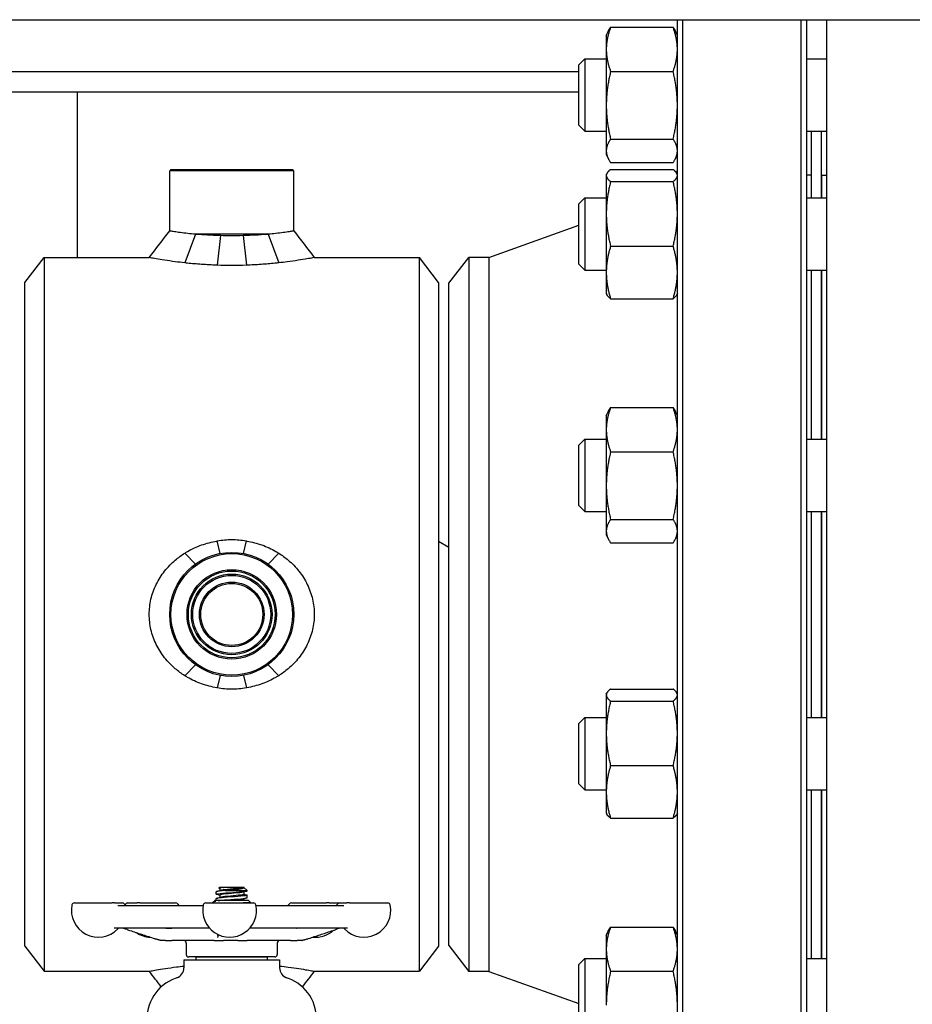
# Model space of a CAD drawing. Header units: inches. Extents: x 5 to 1128, y -85 to 748.
# Tile 583 of 656: x 916 to 927, y 343 to 355. Entities that reach past the tile are written whole.
import ezdxf

# ---------------------------------------------------------------- set-up
doc = ezdxf.new("R2010")
doc.units = ezdxf.units.IN
doc.header["$LTSCALE"] = 32
doc.header["$MEASUREMENT"] = 0
doc.layers.add('Visible (ANSI)', color=7, linetype='Continuous', lineweight=30)

msp = doc.modelspace()

# ---------------------------------------------------------------- linework, layer by layer
at = {"layer": 'Visible (ANSI)'}
for p, q in [((910.55578, 355.10867), (945.05578, 355.10867)), ((924.31078, 340.60867), (924.31078, 355.10867)), ((924.37328, 355.10867), (924.37328, 340.60867)), ((925.80828, 340.60867), (925.80828, 355.10867)), ((925.87078, 355.10867), (925.87078, 340.60867)), ((926.11578, 340.60867), (926.11578, 355.10867)), ((923.50365, 355.01712), (924.25892, 355.01712)), ((923.45178, 354.91869), (923.47313, 354.96447)), ((923.45178, 354.91869), (923.45178, 354.74988)), ((924.31078, 354.91869), (924.28943, 354.96447)), ((923.45178, 354.74988), (923.45178, 354.07392)), ((923.12078, 354.56427), (923.1937, 354.63719)), ((923.1937, 354.63719), (923.1937, 353.76219)), ((923.1937, 354.63719), (923.45178, 354.63719)), ((925.87078, 354.63719), (926.11578, 354.63719)), ((923.12078, 353.8351), (923.12078, 354.56427)), ((915.05578, 354.48367), (923.12078, 354.48367)), ((923.50365, 354.48264), (924.25892, 354.48264)), ((923.12078, 354.23367), (915.05578, 354.23367)), ((917.05578, 354.23367), (917.05578, 352.23367)), ((923.45178, 354.07392), (923.45178, 353.52373)), ((923.12078, 353.8351), (923.1937, 353.76219)), ((923.1937, 353.76219), (923.45178, 353.76219)), ((923.50365, 353.66521), (924.25892, 353.66521)), ((925.87078, 353.76219), (926.11578, 353.76219)), ((925.93078, 352.95486), (925.93078, 353.76219)), ((926.05078, 352.95486), (926.05078, 353.76219)), ((923.45178, 353.52373), (923.45178, 353.48069)), ((923.45178, 353.48069), (923.47313, 353.4349)), ((924.31078, 353.48069), (924.28943, 353.4349)), ((923.50365, 353.38226), (924.25892, 353.38226)), ((918.19141, 353.29617), (918.17578, 353.28054)), ((919.67578, 353.28054), (918.17578, 353.28054)), ((918.17578, 352.55491), (918.17578, 353.28054)), ((918.19141, 353.29617), (919.66016, 353.29617)), ((919.66016, 353.29617), (919.67578, 353.28054)), ((919.67578, 352.55491), (919.67578, 353.28054)), ((923.45178, 353.23636), (923.45703, 353.24762)), ((923.45178, 353.23636), (923.45178, 353.22528)), ((923.45178, 353.22528), (923.45178, 352.76241)), ((923.50365, 353.29789), (924.25892, 353.29789)), ((924.31078, 353.23636), (924.30553, 353.24762)), ((925.93078, 353.23117), (925.87078, 353.23117)), ((926.05578, 352.95486), (926.05578, 353.23117)), ((926.05578, 353.23117), (926.11578, 353.23117)), ((923.50365, 353.15267), (924.25892, 353.15267)), ((926.05078, 353.11117), (926.05578, 353.11117)), ((923.12078, 352.88195), (923.1937, 352.95486)), ((923.1937, 352.95486), (923.1937, 352.07986)), ((923.1937, 352.95486), (923.45178, 352.95486)), ((925.87078, 352.95486), (926.11578, 352.95486)), ((923.12078, 352.15278), (923.12078, 352.88195)), ((923.45178, 352.76241), (923.45178, 352.05449)), ((922.03078, 352.23617), (923.12078, 352.62341)), ((918.48595, 352.51492), (918.35854, 352.16957)), ((919.36561, 352.51492), (918.48595, 352.51492)), ((918.78945, 352.49851), (918.7481, 352.14141)), ((919.06212, 352.49851), (919.10347, 352.14141)), ((919.36561, 352.51492), (919.49303, 352.16957)), ((923.50365, 352.37214), (924.25892, 352.37214)), ((916.42578, 351.93167), (916.65752, 352.23367)), ((916.65752, 352.23367), (916.65752, 343.60867)), ((916.65752, 352.23367), (917.92865, 352.23367)), ((919.92291, 352.23367), (921.19405, 352.23367)), ((921.19405, 343.60867), (921.19405, 352.23367)), ((921.42578, 351.93167), (921.19405, 352.23367)), ((921.55078, 351.92367), (921.79057, 352.23617)), ((921.79057, 352.23617), (921.79057, 343.60617)), ((922.03078, 352.23617), (921.79057, 352.23617)), ((922.03078, 352.23617), (922.03078, 343.60617)), ((923.12078, 352.15278), (923.1937, 352.07986)), ((923.1937, 352.07986), (923.45178, 352.07986)), ((923.45178, 352.05449), (923.45178, 351.79836)), ((925.87078, 352.07986), (926.11578, 352.07986)), ((925.93078, 350.04099), (925.93078, 352.07986)), ((926.05078, 350.04099), (926.05078, 352.07986)), ((926.05578, 350.04099), (926.05578, 352.07986)), ((916.42578, 343.91067), (916.42578, 351.93167)), ((921.42578, 351.93167), (921.42578, 343.91067)), ((921.55078, 343.91867), (921.55078, 351.92367)), ((923.45178, 351.79836), (923.45703, 351.78711)), ((924.31078, 351.79836), (924.30553, 351.78711)), ((923.50365, 351.73684), (924.25892, 351.73684)), ((923.45178, 350.32249), (923.47313, 350.36828)), ((923.50365, 350.42092), (924.25892, 350.42092)), ((924.31078, 350.32249), (924.28943, 350.36828)), ((923.45178, 350.32249), (923.45178, 350.15368)), ((923.45178, 350.15368), (923.45178, 349.47773)), ((923.12078, 349.96808), (923.1937, 350.04099)), ((923.12078, 349.23891), (923.12078, 349.96808)), ((923.1937, 350.04099), (923.1937, 349.16599)), ((923.1937, 350.04099), (923.45178, 350.04099)), ((925.87078, 350.04099), (926.11578, 350.04099)), ((923.50365, 349.88644), (924.25892, 349.88644)), ((923.45178, 349.47773), (923.45178, 348.92754)), ((923.12078, 349.23891), (923.1937, 349.16599)), ((923.1937, 349.16599), (923.45178, 349.16599)), ((925.87078, 349.16599), (926.11578, 349.16599)), ((925.93078, 346.67635), (925.93078, 349.16599)), ((926.05078, 346.67635), (926.05078, 349.16599)), ((926.05578, 346.67635), (926.05578, 349.16599)), ((923.50365, 349.06901), (924.25892, 349.06901)), ((923.45178, 348.92754), (923.45178, 348.88449)), ((918.78557, 348.65795), (918.7481, 348.80842)), ((919.066, 348.65795), (919.10347, 348.80842)), ((921.42578, 348.80838), (921.55078, 348.73186)), ((923.45178, 348.88449), (923.47313, 348.83871)), ((923.50365, 348.78606), (924.25892, 348.78606)), ((924.31078, 348.88449), (924.28943, 348.83871)), ((918.48595, 348.52867), (918.35882, 348.66214)), ((919.36561, 348.52867), (919.49274, 348.66214)), ((918.48595, 347.31367), (918.35854, 347.18038)), ((919.36561, 347.31367), (919.49303, 347.18038)), ((918.78548, 347.18441), (918.7481, 347.03392)), ((919.06608, 347.18441), (919.10347, 347.03392)), ((923.50365, 347.01937), (924.25892, 347.01937)), ((923.45178, 346.95785), (923.45703, 346.9691)), ((923.45178, 346.95785), (923.45178, 346.94676)), ((923.45178, 346.94676), (923.45178, 346.48389)), ((923.50365, 346.87415), (924.25892, 346.87415)), ((924.31078, 346.95785), (924.30553, 346.9691)), ((923.12078, 346.60343), (923.1937, 346.67635)), ((923.1937, 346.67635), (923.1937, 345.80135)), ((923.1937, 346.67635), (923.45178, 346.67635)), ((925.87078, 346.67635), (926.11578, 346.67635)), ((923.12078, 345.87426), (923.12078, 346.60343)), ((923.45178, 346.48389), (923.45178, 345.77597)), ((923.50365, 346.09363), (924.25892, 346.09363)), ((923.12078, 345.87426), (923.1937, 345.80135)), ((923.1937, 345.80135), (923.45178, 345.80135)), ((923.45178, 345.77597), (923.45178, 345.51985)), ((925.87078, 345.80135), (926.11578, 345.80135)), ((925.93078, 343.76248), (925.93078, 345.80135)), ((926.05078, 343.76248), (926.05078, 345.80135)), ((926.05578, 343.76248), (926.05578, 345.80135)), ((923.45178, 345.51985), (923.45703, 345.50859)), ((923.50365, 345.45832), (924.25892, 345.45832)), ((924.31078, 345.51985), (924.30553, 345.50859)), ((918.77883, 344.62229), (918.76996, 344.6141)), ((918.82241, 344.62229), (918.77883, 344.62229)), ((918.82241, 344.62229), (918.82549, 344.62229)), ((919.07162, 344.62229), (918.82549, 344.62229)), ((919.07162, 344.62229), (919.0727, 344.62229)), ((919.07162, 344.62229), (919.07162, 344.62229)), ((919.07318, 344.62189), (919.11328, 344.58483)), ((918.73828, 344.53896), (918.73828, 344.56985)), ((918.77995, 344.61152), (918.77995, 344.58285)), ((918.77995, 344.52819), (918.77995, 344.49952)), ((918.84569, 344.58483), (919.11328, 344.58483)), ((919.07162, 344.56763), (919.07162, 344.53896)), ((919.11328, 344.58063), (919.11328, 344.58483)), ((919.11328, 344.49729), (919.11328, 344.52818)), ((917.02528, 344.43492), (917.47921, 344.43492)), ((917.51081, 344.43492), (917.47921, 344.43492)), ((917.51081, 344.43492), (917.60366, 344.43492)), ((917.54765, 344.40367), (918.58036, 344.40367)), ((917.66705, 344.43492), (917.78266, 344.43492)), ((917.81346, 344.43492), (917.78266, 344.43492)), ((917.81346, 344.43492), (918.24544, 344.43492)), ((918.61219, 344.43492), (919.18782, 344.43492)), ((918.70742, 344.4479), (918.69443, 344.43492)), ((918.70953, 344.44935), (918.71484, 344.45212)), ((918.72193, 344.46242), (918.71681, 344.4573)), ((919.12963, 344.46242), (918.72193, 344.46242)), ((918.73828, 344.46242), (918.73828, 344.48652)), ((919.07162, 344.48429), (919.07162, 344.46242)), ((919.12963, 344.46242), (919.15173, 344.44032)), ((919.21965, 344.40367), (920.28038, 344.40367)), ((919.64784, 344.43492), (920.072, 344.43492)), ((920.10349, 344.43492), (920.072, 344.43492)), ((920.10349, 344.43492), (920.22623, 344.43492)), ((920.23197, 344.43492), (920.31841, 344.43492)), ((920.34932, 344.43492), (920.31841, 344.43492)), ((920.34932, 344.43492), (920.81035, 344.43492)), ((923.50365, 344.14241), (924.25892, 344.14241)), ((918.65518, 344.13117), (917.50659, 344.13117)), ((920.32389, 344.13117), (919.14482, 344.13117)), ((923.45178, 344.04398), (923.47313, 344.08976)), ((923.45178, 344.04398), (923.45178, 343.87517)), ((924.31078, 344.04398), (924.28943, 344.08976)), ((916.42578, 343.91067), (916.65752, 343.60867)), ((918.07145, 343.98117), (918.07259, 343.98117)), ((918.12424, 343.98117), (918.07259, 343.98117)), ((918.12424, 343.98117), (918.20158, 343.98117)), ((918.71277, 343.98117), (918.20158, 343.98117)), ((918.37578, 343.94992), (918.37578, 343.81242)), ((918.71277, 343.98117), (918.82486, 343.98117)), ((919.00026, 343.98117), (918.82486, 343.98117)), ((919.00026, 343.98117), (919.11375, 343.98117)), ((919.63642, 343.98117), (919.11375, 343.98117)), ((919.47578, 343.94992), (919.47578, 343.81242)), ((919.63642, 343.98117), (919.7166, 343.98117)), ((919.77335, 343.98117), (919.7166, 343.98117)), ((919.77335, 343.98117), (919.775, 343.98117)), ((921.42578, 343.91067), (921.19405, 343.60867)), ((921.55078, 343.91867), (921.79057, 343.60617)), ((919.44453, 343.78117), (918.40703, 343.78117)), ((918.60078, 343.77742), (918.60078, 343.78117)), ((919.25078, 343.77742), (919.25078, 343.78117)), ((923.45178, 343.87517), (923.45178, 343.19921)), ((918.34828, 343.74617), (919.50328, 343.74617)), ((918.34828, 343.74617), (918.34828, 343.64882)), ((919.35753, 343.77742), (918.49403, 343.77742)), ((918.49403, 343.74617), (918.49403, 343.77742)), ((919.35753, 343.74617), (919.35753, 343.77742)), ((919.50328, 343.74617), (919.50328, 343.64882)), ((923.12078, 343.68956), (923.1937, 343.76248)), ((923.12078, 342.96039), (923.12078, 343.68956)), ((923.1937, 343.76248), (923.1937, 342.88748)), ((923.1937, 343.76248), (923.45178, 343.76248)), ((925.87078, 343.76248), (926.11578, 343.76248)), ((916.65752, 343.60867), (917.92865, 343.60867)), ((919.92291, 343.60867), (921.19405, 343.60867)), ((922.03078, 343.60617), (921.79057, 343.60617)), ((922.03078, 343.60617), (923.12078, 343.21893)), ((923.50365, 343.60793), (924.25892, 343.60793))]:
    msp.add_line(p, q, dxfattribs=at)
for radius in [0.75, 0.73438, 0.54063, 0.52432, 0.48748, 0.47117, 0.39063, 0.375]:
    msp.add_circle((918.92578, 347.92117), radius, dxfattribs=at)
for centre, radius, start, end in [((923.93578, 353.31091), 0.375, 350.315404, 0), ((917.3131, 344.34492), 0.325, 168.463041, 316.550158), ((917.02528, 344.40367), 0.03125, 90, 168.463041), ((917.60366, 344.40367), 0.03125, 30, 90), ((917.65779, 344.43492), 0.03125, 210, 250.573347), ((917.66705, 344.40367), 0.03125, 90, 165.077179), ((918.24544, 344.40367), 0.03125, 30, 90), ((918.29956, 344.43492), 0.03125, 210, 270), ((918.9, 344.34492), 0.325, 168.463041, 11.536959), ((918.61219, 344.40367), 0.03125, 90, 168.463041), ((919.18782, 344.40367), 0.03125, 11.536959, 90), ((919.59372, 344.43492), 0.03125, 270, 330), ((919.64784, 344.40367), 0.03125, 90, 150), ((920.17784, 344.43492), 0.03125, 285.522887, 330), ((920.23197, 344.40367), 0.03125, 90, 150), ((920.22623, 344.40367), 0.03125, 84.72789, 90), ((920.52254, 344.34492), 0.325, 223.449842, 11.536959), ((920.81035, 344.40367), 0.03125, 11.536959, 90), ((917.57172, 344.09992), 0.03125, 90, 136.550158), ((917.95487, 344.34492), 0.325, 235.93451, 267.72507), ((919.93841, 344.34492), 0.325, 264.560361, 312.13594), ((920.26391, 344.09992), 0.03125, 43.449842, 90), ((918.34453, 343.94992), 0.03125, 0, 90), ((919.50703, 343.94992), 0.03125, 90, 180), ((918.40703, 343.81242), 0.03125, 180, 270), ((919.44453, 343.81242), 0.03125, 270, 0), ((918.22328, 343.64882), 0.125, 288.15197, 0), ((919.62828, 343.64882), 0.125, 180, 251.84803), ((918.42578, 343.03117), 0.525, 105.803055, 180), ((919.42578, 343.03117), 0.525, 0, 74.196945)]:
    msp.add_arc(centre, radius, start, end, dxfattribs=at)
for points, weights in [([(923.50365, 355.01712), (923.45178, 354.8739), (923.45178, 354.74988)], [1, 1.0379548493, 1]), ([(923.47313, 354.96447), (923.4849, 354.98972), (923.50365, 355.01712)], [1.01733426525, 1.01339325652, 1]), ([(924.25892, 355.01712), (924.27766, 354.98972), (924.28943, 354.96447)], [1, 1.01339325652, 1.01733426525]), ([(924.31078, 354.74988), (924.31078, 354.8739), (924.25892, 355.01712)], [1, 1.0379548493, 1]), ([(923.45178, 354.74988), (923.45178, 354.62585), (923.50365, 354.48264)], [1, 1.0379548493, 1]), ([(924.25892, 354.48264), (924.31078, 354.62585), (924.31078, 354.74988)], [1, 1.0379548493, 1]), ([(923.50365, 354.48264), (923.45178, 354.26361), (923.45178, 354.07392)], [1, 1.0379548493, 1]), ([(924.31078, 354.07392), (924.31078, 354.26361), (924.25892, 354.48264)], [1, 1.0379548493, 1]), ([(923.45178, 354.07392), (923.45178, 353.88424), (923.50365, 353.66521)], [1, 1.0379548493, 1]), ([(924.25892, 353.66521), (924.31078, 353.88424), (924.31078, 354.07392)], [1, 1.0379548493, 1]), ([(923.50365, 353.66521), (923.45178, 353.58939), (923.45178, 353.52373)], [1, 1.0379548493, 1]), ([(924.31078, 353.52373), (924.31078, 353.58939), (924.25892, 353.66521)], [1, 1.0379548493, 1]), ([(923.45178, 353.52373), (923.45178, 353.45807), (923.50365, 353.38226)], [1, 1.0379548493, 1]), ([(924.25892, 353.38226), (924.31078, 353.45807), (924.31078, 353.52373)], [1, 1.0379548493, 1]), ([(923.50365, 353.29789), (923.45178, 353.25898), (923.45178, 353.22528)], [1, 1.0379548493, 1]), ([(923.45178, 353.22528), (923.45178, 353.19158), (923.50365, 353.15267)], [1, 1.0379548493, 1]), ([(924.31078, 353.22528), (924.31078, 353.25898), (924.25892, 353.29789)], [1, 1.0379548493, 1]), ([(924.25892, 353.15267), (924.31078, 353.19158), (924.31078, 353.22528)], [1, 1.0379548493, 1]), ([(923.50365, 353.15267), (923.45178, 352.94353), (923.45178, 352.76241)], [1, 1.0379548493, 1]), ([(924.31078, 352.76241), (924.31078, 352.94353), (924.25892, 353.15267)], [1, 1.0379548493, 1]), ([(923.45178, 352.76241), (923.45178, 352.58128), (923.50365, 352.37214)], [1, 1.0379548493, 1]), ([(924.25892, 352.37214), (924.31078, 352.58128), (924.31078, 352.76241)], [1, 1.0379548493, 1]), ([(923.50365, 352.37214), (923.45178, 352.20191), (923.45178, 352.05449)], [1, 1.0379548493, 1]), ([(924.31078, 352.05449), (924.31078, 352.20191), (924.25892, 352.37214)], [1, 1.0379548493, 1]), ([(923.45178, 352.05449), (923.45178, 351.90707), (923.50365, 351.73684)], [1, 1.0379548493, 1]), ([(924.25892, 351.73684), (924.31078, 351.90707), (924.31078, 352.05449)], [1, 1.0379548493, 1]), ([(923.50365, 351.73684), (923.468, 351.76358), (923.45703, 351.78711)], [1, 1.02578038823, 1.01653872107]), ([(924.30553, 351.78711), (924.29456, 351.76358), (924.25892, 351.73684)], [1.01653872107, 1.02578038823, 1]), ([(923.50365, 350.42092), (923.45178, 350.27771), (923.45178, 350.15368)], [1, 1.0379548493, 1]), ([(923.47313, 350.36828), (923.4849, 350.39352), (923.50365, 350.42092)], [1.01733426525, 1.01339325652, 1]), ([(924.25892, 350.42092), (924.27766, 350.39352), (924.28943, 350.36828)], [1, 1.01339325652, 1.01733426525]), ([(924.31078, 350.15368), (924.31078, 350.27771), (924.25892, 350.42092)], [1, 1.0379548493, 1]), ([(923.45178, 350.15368), (923.45178, 350.02966), (923.50365, 349.88644)], [1, 1.0379548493, 1]), ([(924.25892, 349.88644), (924.31078, 350.02966), (924.31078, 350.15368)], [1, 1.0379548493, 1]), ([(923.50365, 349.88644), (923.45178, 349.66741), (923.45178, 349.47773)], [1, 1.0379548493, 1]), ([(924.31078, 349.47773), (924.31078, 349.66741), (924.25892, 349.88644)], [1, 1.0379548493, 1]), ([(923.45178, 349.47773), (923.45178, 349.28804), (923.50365, 349.06901)], [1, 1.0379548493, 1]), ([(924.25892, 349.06901), (924.31078, 349.28804), (924.31078, 349.47773)], [1, 1.0379548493, 1]), ([(923.50365, 349.06901), (923.45178, 348.9932), (923.45178, 348.92754)], [1, 1.0379548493, 1]), ([(924.31078, 348.92754), (924.31078, 348.9932), (924.25892, 349.06901)], [1, 1.0379548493, 1]), ([(923.45178, 348.92754), (923.45178, 348.86188), (923.50365, 348.78606)], [1, 1.0379548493, 1]), ([(924.25892, 348.78606), (924.31078, 348.86188), (924.31078, 348.92754)], [1, 1.0379548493, 1]), ([(923.50365, 347.01937), (923.45178, 346.98046), (923.45178, 346.94676)], [1, 1.0379548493, 1]), ([(924.31078, 346.94676), (924.31078, 346.98046), (924.25892, 347.01937)], [1, 1.0379548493, 1]), ([(923.45178, 346.94676), (923.45178, 346.91306), (923.50365, 346.87415)], [1, 1.0379548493, 1]), ([(923.50365, 346.87415), (923.45178, 346.66501), (923.45178, 346.48389)], [1, 1.0379548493, 1]), ([(924.25892, 346.87415), (924.31078, 346.91306), (924.31078, 346.94676)], [1, 1.0379548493, 1]), ([(924.31078, 346.48389), (924.31078, 346.66501), (924.25892, 346.87415)], [1, 1.0379548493, 1]), ([(923.45178, 346.48389), (923.45178, 346.30277), (923.50365, 346.09363)], [1, 1.0379548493, 1]), ([(924.25892, 346.09363), (924.31078, 346.30277), (924.31078, 346.48389)], [1, 1.0379548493, 1]), ([(923.50365, 346.09363), (923.45178, 345.9234), (923.45178, 345.77597)], [1, 1.0379548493, 1]), ([(924.31078, 345.77597), (924.31078, 345.9234), (924.25892, 346.09363)], [1, 1.0379548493, 1]), ([(923.45178, 345.77597), (923.45178, 345.62855), (923.50365, 345.45832)], [1, 1.0379548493, 1]), ([(924.25892, 345.45832), (924.31078, 345.62855), (924.31078, 345.77597)], [1, 1.0379548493, 1]), ([(923.50365, 345.45832), (923.468, 345.48506), (923.45703, 345.50859)], [1, 1.02578038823, 1.01653872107]), ([(924.30553, 345.50859), (924.29456, 345.48506), (924.25892, 345.45832)], [1.01653872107, 1.02578038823, 1]), ([(923.50365, 344.14241), (923.45178, 343.99919), (923.45178, 343.87517)], [1, 1.0379548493, 1]), ([(923.47313, 344.08976), (923.4849, 344.115), (923.50365, 344.14241)], [1.01733426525, 1.01339325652, 1]), ([(924.25892, 344.14241), (924.27766, 344.115), (924.28943, 344.08976)], [1, 1.01339325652, 1.01733426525]), ([(924.31078, 343.87517), (924.31078, 343.99919), (924.25892, 344.14241)], [1, 1.0379548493, 1]), ([(923.45178, 343.87517), (923.45178, 343.75114), (923.50365, 343.60793)], [1, 1.0379548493, 1]), ([(924.25892, 343.60793), (924.31078, 343.75114), (924.31078, 343.87517)], [1, 1.0379548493, 1]), ([(923.50365, 343.60793), (923.45178, 343.3889), (923.45178, 343.19921)], [1, 1.0379548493, 1]), ([(924.31078, 343.19921), (924.31078, 343.3889), (924.25892, 343.60793)], [1, 1.0379548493, 1])]:
    msp.add_rational_spline(points, weights, degree=2, dxfattribs=at)
for points in [[(917.92865, 352.23367), (918.01102, 352.34076), (918.09342, 352.44782), (918.17578, 352.55491)], [(919.67578, 352.55491), (919.75815, 352.44782), (919.84055, 352.34076), (919.92291, 352.23367)], [(918.82549, 344.62229), (918.79682, 344.6187), (918.7803, 344.61511), (918.78004, 344.61152)], [(918.74493, 344.57339), (918.75937, 344.57726), (918.7738, 344.58116), (918.78821, 344.58511)], [(918.77995, 344.52596), (918.76828, 344.52914), (918.75661, 344.53229), (918.74493, 344.53542)], [(918.74493, 344.49006), (918.75937, 344.49393), (918.7738, 344.49783), (918.78821, 344.50178)], [(918.77995, 344.60929), (918.77801, 344.60982), (918.77607, 344.61035), (918.77413, 344.61087)], [(919.10664, 344.57709), (919.0922, 344.57322), (919.07777, 344.56932), (919.06336, 344.56537)], [(919.10664, 344.49375), (919.0922, 344.48988), (919.07777, 344.48598), (919.06336, 344.48203)], [(919.07162, 344.54119), (919.08328, 344.53801), (919.09496, 344.53486), (919.10664, 344.53173)], [(917.6474, 344.40545), (917.65025, 344.40444), (917.6527, 344.40367), (917.65494, 344.40367)], [(918.70742, 344.4479), (918.70964, 344.45012), (918.7166, 344.45236), (918.72811, 344.45464)], [(918.71962, 344.45745), (918.71772, 344.45745), (918.71678, 344.45739), (918.71681, 344.45728)], [(918.71697, 344.45604), (918.71697, 344.45647), (918.71691, 344.45689), (918.71681, 344.45728)], [(919.15153, 344.43989), (919.14836, 344.43823), (919.14519, 344.43658), (919.14202, 344.43492)], [(920.1795, 344.40367), (920.18157, 344.40367), (920.18378, 344.40413), (920.18621, 344.40481)], [(918.07348, 343.42041), (918.0252, 343.48316), (917.97692, 343.54591), (917.92865, 343.60867)], [(919.92291, 343.60867), (919.87464, 343.54591), (919.82636, 343.48316), (919.77808, 343.42041)]]:
    msp.add_open_spline(points, degree=3, dxfattribs=at)
for points, knots in [([(918.48595, 352.51492), (918.45321, 352.51805), (918.42287, 352.52131), (918.36221, 352.5283), (918.33099, 352.53226), (918.27595, 352.53968), (918.25212, 352.54313), (918.21382, 352.54887), (918.19933, 352.55115), (918.18031, 352.55417), (918.17578, 352.55491), (918.17578, 352.55491)], [1.14151861, 1.14151861, 1.14151861, 1.14151861, 1.43791453, 1.43791453, 1.79738463, 1.79738463, 2.15685474, 2.15685474, 2.51632484, 2.51632484, 2.87579495, 2.87579495, 2.87579495, 2.87579495]), ([(918.78945, 352.49851), (918.78629, 352.49859), (918.78313, 352.49867), (918.7308, 352.50011), (918.68166, 352.50216), (918.5868, 352.50735), (918.54102, 352.5105), (918.49417, 352.51425), (918.49005, 352.51458), (918.48595, 352.51492)], [6.174962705, 6.174962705, 6.174962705, 6.174962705, 6.198184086, 6.198184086, 6.559650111, 6.559650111, 6.921116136, 6.921116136, 6.956288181, 6.956288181, 6.956288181, 6.956288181]), ([(919.06212, 352.49851), (919.01608, 352.49733), (918.97013, 352.49676), (918.88139, 352.49676), (918.83546, 352.49733), (918.78945, 352.49851)], [5.498762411, 5.498762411, 5.498762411, 5.498762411, 5.836718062, 5.836718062, 6.174962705, 6.174962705, 6.174962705, 6.174962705]), ([(919.36561, 352.51492), (919.3591, 352.51438), (919.35251, 352.51385), (919.30371, 352.51001), (919.25861, 352.50697), (919.16529, 352.50195), (919.11703, 352.49998), (919.06655, 352.49862), (919.06434, 352.49856), (919.06212, 352.49851)], [4.71804691, 4.71804691, 4.71804691, 4.71804691, 4.774029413, 4.774029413, 5.128258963, 5.128258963, 5.482488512, 5.482488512, 5.498762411, 5.498762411, 5.498762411, 5.498762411]), ([(919.67578, 352.55491), (919.67578, 352.55491), (919.67126, 352.55417), (919.65224, 352.55115), (919.63775, 352.54887), (919.59945, 352.54313), (919.57562, 352.53968), (919.52057, 352.53226), (919.48936, 352.5283), (919.4287, 352.52131), (919.39836, 352.51805), (919.36561, 352.51492)], [8.62738484, 8.62738484, 8.62738484, 8.62738484, 8.98685495, 8.98685495, 9.34632505, 9.34632505, 9.70579515, 9.70579515, 10.06526526, 10.06526526, 10.36166118, 10.36166118, 10.36166118, 10.36166118]), ([(918.35854, 352.16957), (918.31733, 352.17408), (918.27866, 352.17879), (918.19731, 352.18945), (918.15354, 352.19579), (918.07542, 352.20787), (918.04107, 352.2136), (917.98534, 352.22324), (917.9639, 352.22714), (917.93555, 352.23236), (917.92865, 352.23367), (917.92865, 352.23367)], [8.73925705, 8.73925705, 8.73925705, 8.73925705, 9.09596473, 9.09596473, 9.5572129, 9.5572129, 10.01846107, 10.01846107, 10.47970924, 10.47970924, 10.94095741, 10.94095741, 10.94095741, 10.94095741]), ([(919.92291, 352.23367), (919.92291, 352.23367), (919.91565, 352.23229), (919.88589, 352.22682), (919.86341, 352.22273), (919.80508, 352.21269), (919.76916, 352.20674), (919.68756, 352.19424), (919.64187, 352.18772), (919.56264, 352.17755), (919.52882, 352.17349), (919.49303, 352.16957)], [3.64734943, 3.64734943, 3.64734943, 3.64734943, 4.12072251, 4.12072251, 4.5940956, 4.5940956, 5.06746868, 5.06746868, 5.54084176, 5.54084176, 5.85142641, 5.85142641, 5.85142641, 5.85142641]), ([(918.7481, 352.14141), (918.74673, 352.14146), (918.74536, 352.14151), (918.68263, 352.14373), (918.62124, 352.14703), (918.50253, 352.15543), (918.44514, 352.16052), (918.38035, 352.16721), (918.36936, 352.16838), (918.35854, 352.16957)], [7.7349549, 7.7349549, 7.7349549, 7.7349549, 7.74501533, 7.74501533, 8.1953318, 8.1953318, 8.64564826, 8.64564826, 8.73925705, 8.73925705, 8.73925705, 8.73925705]), ([(919.10347, 352.14141), (919.10237, 352.14136), (919.10127, 352.14132), (919.04166, 352.13886), (918.98278, 352.13767), (918.92578, 352.13767), (918.86879, 352.13767), (918.80991, 352.13886), (918.7503, 352.14132), (918.7492, 352.14136), (918.7481, 352.14141)], [-0.442439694, -0.442439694, -0.442439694, -0.442439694, -0.434289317, -0.434289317, 0, 0, 0, 0.434289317, 0.434289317, 0.442439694, 0.442439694, 0.442439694, 0.442439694]), ([(919.49303, 352.16957), (919.47828, 352.16795), (919.46321, 352.16636), (919.39513, 352.15949), (919.33888, 352.15462), (919.22291, 352.14661), (919.16314, 352.14348), (919.10347, 352.14141)], [5.85142641, 5.85142641, 5.85142641, 5.85142641, 5.97930603, 5.97930603, 6.41777031, 6.41777031, 6.85494677, 6.85494677, 6.85494677, 6.85494677]), ([(918.35882, 348.66214), (918.36955, 348.66887), (918.38044, 348.67542), (918.44514, 348.7127), (918.50253, 348.7392), (918.62124, 348.78152), (918.68263, 348.79738), (918.74536, 348.80797), (918.74673, 348.8082), (918.7481, 348.80842)], [13.14129772, 13.14129772, 13.14129772, 13.14129772, 13.23408478, 13.23408478, 13.68440124, 13.68440124, 14.13471771, 14.13471771, 14.14477814, 14.14477814, 14.14477814, 14.14477814]), ([(918.7481, 348.80842), (918.7492, 348.80864), (918.7503, 348.80886), (918.80991, 348.82057), (918.86879, 348.82604), (918.98278, 348.82604), (919.04166, 348.82057), (919.10127, 348.80886), (919.10237, 348.80864), (919.10347, 348.80842)], [-7.390832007, -7.390832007, -7.390832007, -7.390832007, -7.382681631, -7.382681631, -6.948392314, -6.948392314, -6.514102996, -6.514102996, -6.50595262, -6.50595262, -6.50595262, -6.50595262]), ([(919.10347, 348.80842), (919.10484, 348.8082), (919.10621, 348.80797), (919.16894, 348.79738), (919.23033, 348.78152), (919.34904, 348.7392), (919.40643, 348.7127), (919.47112, 348.67542), (919.48202, 348.66887), (919.49274, 348.66214)], [0.44025603, 0.44025603, 0.44025603, 0.44025603, 0.45031646, 0.45031646, 0.90063293, 0.90063293, 1.35094939, 1.35094939, 1.44373646, 1.44373646, 1.44373646, 1.44373646]), ([(918.35854, 347.18038), (918.31733, 347.20627), (918.27866, 347.23472), (918.19731, 347.30394), (918.15354, 347.34869), (918.07542, 347.44756), (918.04107, 347.50169), (917.98534, 347.61595), (917.9639, 347.6762), (917.93555, 347.79854), (917.92865, 347.86064), (917.92865, 347.9817), (917.93555, 348.0438), (917.9639, 348.16614), (917.98534, 348.22639), (918.04107, 348.34064), (918.07542, 348.39478), (918.15354, 348.49365), (918.19731, 348.5384), (918.27874, 348.60769), (918.31751, 348.6362), (918.35882, 348.66214)], [8.73707527, 8.73707527, 8.73707527, 8.73707527, 9.09378295, 9.09378295, 9.55503112, 9.55503112, 10.01627929, 10.01627929, 10.47752746, 10.47752746, 10.93877563, 10.93877563, 11.4000238, 11.4000238, 11.86127197, 11.86127197, 12.32252014, 12.32252014, 12.78376831, 12.78376831, 13.14129772, 13.14129772, 13.14129772, 13.14129772]), ([(919.49274, 348.66214), (919.53405, 348.6362), (919.57283, 348.60769), (919.65425, 348.5384), (919.69803, 348.49365), (919.77615, 348.39478), (919.81049, 348.34064), (919.86622, 348.22639), (919.88766, 348.16614), (919.91601, 348.0438), (919.92291, 347.9817), (919.92291, 347.86064), (919.91601, 347.79854), (919.88766, 347.6762), (919.86622, 347.61595), (919.81049, 347.50169), (919.77615, 347.44756), (919.69803, 347.34869), (919.65425, 347.30394), (919.57291, 347.23472), (919.53423, 347.20627), (919.49303, 347.18038)], [1.44373646, 1.44373646, 1.44373646, 1.44373646, 1.80126586, 1.80126586, 2.26251403, 2.26251403, 2.7237622, 2.7237622, 3.18501037, 3.18501037, 3.64625854, 3.64625854, 4.10750671, 4.10750671, 4.56875488, 4.56875488, 5.03000306, 5.03000306, 5.49125123, 5.49125123, 5.8479589, 5.8479589, 5.8479589, 5.8479589]), ([(918.7481, 347.03392), (918.74673, 347.03414), (918.74536, 347.03437), (918.68263, 347.04496), (918.62124, 347.06082), (918.50253, 347.10314), (918.44514, 347.12964), (918.38035, 347.16697), (918.36936, 347.17359), (918.35854, 347.18038)], [7.73277312, 7.73277312, 7.73277312, 7.73277312, 7.74283355, 7.74283355, 8.19315002, 8.19315002, 8.64346648, 8.64346648, 8.73707527, 8.73707527, 8.73707527, 8.73707527]), ([(919.49303, 347.18038), (919.48221, 347.17359), (919.47122, 347.16697), (919.40643, 347.12964), (919.34904, 347.10314), (919.23033, 347.06082), (919.16894, 347.04496), (919.10621, 347.03437), (919.10484, 347.03414), (919.10347, 347.03392)], [5.8479589, 5.8479589, 5.8479589, 5.8479589, 5.94156769, 5.94156769, 6.39188416, 6.39188416, 6.84220062, 6.84220062, 6.85226105, 6.85226105, 6.85226105, 6.85226105]), ([(919.10347, 347.03392), (919.10237, 347.0337), (919.10127, 347.03348), (919.04166, 347.02177), (918.98278, 347.0163), (918.92578, 347.0163), (918.86879, 347.0163), (918.80991, 347.02177), (918.7503, 347.03348), (918.7492, 347.0337), (918.7481, 347.03392)], [-0.442439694, -0.442439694, -0.442439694, -0.442439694, -0.434289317, -0.434289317, 0, 0, 0, 0.434289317, 0.434289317, 0.442439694, 0.442439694, 0.442439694, 0.442439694]), ([(918.82241, 344.62229), (918.81322, 344.62145), (918.80503, 344.62061), (918.79019, 344.61885), (918.78388, 344.61794), (918.77218, 344.61567), (918.76896, 344.61434), (918.77002, 344.61229), (918.77153, 344.61158), (918.77413, 344.61087)], [-1.550329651, -1.550329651, -1.550329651, -1.550329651, -1.457797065, -1.457797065, -1.355028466, -1.355028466, -1.200467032, -1.200467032, -1.116670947, -1.116670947, -1.116670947, -1.116670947]), ([(919.07162, 344.62229), (919.07162, 344.61802), (919.0473, 344.61375), (919.00863, 344.60947), (918.96997, 344.6052), (918.91803, 344.60093), (918.87409, 344.59666), (918.83453, 344.59281), (918.80245, 344.58896), (918.78824, 344.58511)], [3.14159265, 3.14159265, 3.14159265, 3.14159265, 4.10817361, 4.10817361, 4.10817361, 5.0747039, 5.0747039, 5.0747039, 5.94503165, 5.94503165, 5.94503165, 5.94503165]), ([(918.84569, 344.58483), (918.86141, 344.58646), (918.8778, 344.5881), (918.91118, 344.59146), (918.92801, 344.59317), (918.96636, 344.59724), (918.98716, 344.59959), (919.02318, 344.60435), (919.03826, 344.6067), (919.06087, 344.61145), (919.0685, 344.6138), (919.07507, 344.61822), (919.0753, 344.62023), (919.0727, 344.62229)], [-0.896663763, -0.896663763, -0.896663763, -0.896663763, -0.769729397, -0.769729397, -0.64162523, -0.64162523, -0.470091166, -0.470091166, -0.305976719, -0.305976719, -0.149280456, -0.149280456, -0.021348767, -0.021348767, -0.021348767, -0.021348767]), ([(918.74502, 344.53542), (918.73267, 344.5388), (918.73821, 344.54218), (918.76103, 344.54556), (918.78827, 344.5496), (918.83954, 344.55363), (918.89585, 344.55767), (918.95176, 344.56167), (919.01142, 344.56568), (919.05302, 344.56969), (919.09089, 344.57333), (919.11304, 344.57698), (919.11325, 344.58063)], [-12.83335478, -12.83335478, -12.83335478, -12.83335478, -12.06862067, -12.06862067, -12.06862067, -11.15588833, -11.15588833, -11.15588833, -10.24972891, -10.24972891, -10.24972891, -9.42477796, -9.42477796, -9.42477796, -9.42477796]), ([(919.10634, 344.53173), (919.11501, 344.52938), (919.11545, 344.52703), (919.10678, 344.52468), (919.09198, 344.52067), (919.05095, 344.51666), (918.99872, 344.51265), (918.94649, 344.50864), (918.8842, 344.50463), (918.83466, 344.50062), (918.78512, 344.49661), (918.7494, 344.4926), (918.74057, 344.48859), (918.73905, 344.4879), (918.73833, 344.48721), (918.73839, 344.48652)], [9.1577938, 9.1577938, 9.1577938, 9.1577938, 9.68894404, 9.68894404, 9.68894404, 10.59605586, 10.59605586, 10.59605586, 11.50307861, 11.50307861, 11.50307861, 12.41001289, 12.41001289, 12.41001289, 12.56637061, 12.56637061, 12.56637061, 12.56637061]), ([(918.84569, 344.58483), (918.7944, 344.58082), (918.75536, 344.57681), (918.74288, 344.57279), (918.73983, 344.57181), (918.73838, 344.57083), (918.73846, 344.56985)], [5.15376599, 5.15376599, 5.15376599, 5.15376599, 6.06133202, 6.06133202, 6.06133202, 6.28318531, 6.28318531, 6.28318531, 6.28318531]), ([(918.76239, 344.46242), (918.78639, 344.46586), (918.82709, 344.4693), (918.87379, 344.47273), (918.92823, 344.47674), (918.98965, 344.48075), (919.03558, 344.48476), (919.08336, 344.48893), (919.11316, 344.4931), (919.11328, 344.49727), (919.11328, 344.49728), (919.11328, 344.49729), (919.11328, 344.49729)], [-18.33747632, -18.33747632, -18.33747632, -18.33747632, -17.55972278, -17.55972278, -17.55972278, -16.65317761, -16.65317761, -16.65317761, -15.71001603, -15.71001603, -15.71001603, -15.70796327, -15.70796327, -15.70796327, -15.70796327]), ([(919.06306, 344.56537), (919.05432, 344.56298), (919.03915, 344.5606), (919.01899, 344.55822), (918.98288, 344.55395), (918.93176, 344.54967), (918.88654, 344.5454), (918.84132, 344.54114), (918.80327, 344.53687), (918.78794, 344.5326), (918.78266, 344.53113), (918.78013, 344.52966), (918.78021, 344.52819)], [9.76293162, 9.76293162, 9.76293162, 9.76293162, 10.30218161, 10.30218161, 10.30218161, 11.26805029, 11.26805029, 11.26805029, 12.23381845, 12.23381845, 12.23381845, 12.56637061, 12.56637061, 12.56637061, 12.56637061]), ([(919.07129, 344.53896), (919.07129, 344.53683), (919.06589, 344.53471), (919.05507, 344.53258), (919.03334, 344.52831), (918.9904, 344.52404), (918.9438, 344.51977), (918.89721, 344.5155), (918.84827, 344.51123), (918.817, 344.50696), (918.80435, 344.50523), (918.79474, 344.50351), (918.7885, 344.50178)], [9.42477796, 9.42477796, 9.42477796, 9.42477796, 9.90579218, 9.90579218, 9.90579218, 10.87170232, 10.87170232, 10.87170232, 11.83751164, 11.83751164, 11.83751164, 12.22821696, 12.22821696, 12.22821696, 12.22821696]), ([(918.71484, 344.45212), (918.71493, 344.45217), (918.71521, 344.45229), (918.71595, 344.45306), (918.71625, 344.45345), (918.71678, 344.45456), (918.71697, 344.45529), (918.71697, 344.45604)], [0, 0, 0, 0, 0.0217722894, 0.0217722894, 0.0332237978, 0.0332237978, 0.0450984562, 0.0450984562, 0.0450984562, 0.0450984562]), ([(918.72811, 344.45464), (918.72884, 344.45479), (918.72969, 344.45497), (918.73085, 344.45527), (918.73139, 344.45543), (918.73192, 344.45565), (918.73203, 344.4557), (918.73216, 344.45578), (918.7322, 344.4558), (918.73226, 344.45585), (918.73228, 344.45587), (918.73232, 344.4559), (918.73234, 344.45591), (918.73236, 344.45594), (918.73238, 344.45596), (918.7324, 344.45599), (918.73241, 344.45601), (918.73243, 344.45606), (918.73243, 344.45608), (918.73242, 344.45617), (918.73238, 344.45623), (918.7321, 344.45646), (918.73161, 344.4566), (918.72862, 344.45723), (918.72301, 344.45745), (918.71962, 344.45745)], [-0.320020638, -0.320020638, -0.320020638, -0.320020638, -0.250376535, -0.250376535, -0.220220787, -0.220220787, -0.213193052, -0.213193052, -0.21059304, -0.21059304, -0.20923641, -0.20923641, -0.208212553, -0.208212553, -0.207125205, -0.207125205, -0.205537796, -0.205537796, -0.202627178, -0.202627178, -0.193153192, -0.193153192, -0.162907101, -0.162907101, 0, 0, 0, 0]), ([(919.06335, 344.48203), (919.06255, 344.48181), (919.06169, 344.48159), (919.06078, 344.48137), (919.04303, 344.47711), (919.00308, 344.47284), (918.95726, 344.46857), (918.93525, 344.46652), (918.91217, 344.46447), (918.89032, 344.46242)], [16.04611693, 16.04611693, 16.04611693, 16.04611693, 16.09590053, 16.09590053, 16.09590053, 17.06117702, 17.06117702, 17.06117702, 17.52500522, 17.52500522, 17.52500522, 17.52500522]), ([(919.15173, 344.44032), (919.15201, 344.44004), (919.15148, 344.43975), (919.14653, 344.4387), (919.13718, 344.43795), (919.10799, 344.43644), (919.08834, 344.43569), (919.0647, 344.43493), (919.06456, 344.43492), (919.06441, 344.43492)], [-2.204190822, -2.204190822, -2.204190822, -2.204190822, -2.11904014, -2.11904014, -1.892400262, -1.892400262, -1.663557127, -1.663557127, -1.662169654, -1.662169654, -1.662169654, -1.662169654]), ([(917.65997, 344.11279), (917.64826, 344.11664), (917.63656, 344.12057), (917.62239, 344.12576), (917.61861, 344.1272), (917.61366, 344.12928), (917.61256, 344.12976), (917.61125, 344.1303), (917.61102, 344.13039), (917.61059, 344.13055), (917.6104, 344.13062), (917.60992, 344.13079), (917.60971, 344.13086), (917.60894, 344.13108), (917.60902, 344.13103), (917.60901, 344.13103), (917.60902, 344.13103), (917.60888, 344.13105), (917.60882, 344.13105), (917.60867, 344.13106), (917.60862, 344.13107), (917.6085, 344.13107), (917.60843, 344.13108), (917.60827, 344.13109), (917.6082, 344.13109), (917.6081, 344.13109), (917.60806, 344.1311), (917.60798, 344.1311), (917.60794, 344.1311), (917.60782, 344.1311), (917.60774, 344.13111), (917.60751, 344.13111), (917.60737, 344.13112), (917.60673, 344.13114), (917.60634, 344.13114), (917.60522, 344.13116), (917.60457, 344.13116), (917.60341, 344.13117), (917.60292, 344.13117), (917.60217, 344.13117), (917.60192, 344.13117), (917.6015, 344.13117), (917.60134, 344.13117), (917.60112, 344.13117), (917.60107, 344.13117), (917.60101, 344.13117), (917.60099, 344.13117), (917.60097, 344.13117), (917.60096, 344.13117), (917.60095, 344.13117), (917.60095, 344.13117), (917.60094, 344.13117), (917.60094, 344.13117), (917.60086, 344.13117), (917.60079, 344.13117), (917.60064, 344.13117), (917.60057, 344.13117), (917.60049, 344.13117)], [0, 0, 0, 0, 0.097833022, 0.097833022, 0.141623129, 0.141623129, 0.152425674, 0.152425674, 0.154853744, 0.154853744, 0.157291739, 0.157291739, 0.162211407, 0.162211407, 0.181894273, 0.181894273, 0.191583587, 0.191583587, 0.195223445, 0.195223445, 0.196436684, 0.196436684, 0.197659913, 0.197659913, 0.198273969, 0.198273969, 0.198578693, 0.198578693, 0.198883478, 0.198883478, 0.199500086, 0.199500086, 0.200733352, 0.200733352, 0.205664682, 0.205664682, 0.215367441, 0.215367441, 0.222973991, 0.222973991, 0.226770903, 0.226770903, 0.229193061, 0.229193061, 0.229798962, 0.229798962, 0.229950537, 0.229950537, 0.230026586, 0.230026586, 0.230045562, 0.230045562, 0.230064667, 0.230064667, 0.230633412, 0.230633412, 0.231205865, 0.231205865, 0.231205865, 0.231205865]), ([(917.65997, 344.11279), (917.6833, 344.10512), (917.70663, 344.09744), (917.75329, 344.08211), (917.77662, 344.07444), (917.82329, 344.05911), (917.84662, 344.05145), (917.89329, 344.03614), (917.91663, 344.02848), (917.9633, 344.01318), (917.98664, 344.00553), (918.00999, 343.99789)], [0.647788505, 0.647788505, 0.647788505, 0.647788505, 0.842765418, 0.842765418, 1.037742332, 1.037742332, 1.232719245, 1.232719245, 1.427696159, 1.427696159, 1.622673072, 1.622673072, 1.622673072, 1.622673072]), ([(918.12933, 344.1312), (918.12959, 344.1312), (918.12984, 344.13119), (918.13062, 344.13119), (918.13112, 344.13118), (918.13245, 344.13117), (918.13325, 344.13117), (918.13447, 344.13117), (918.13488, 344.13117), (918.13559, 344.13117), (918.1359, 344.13117), (918.13629, 344.13117), (918.13635, 344.13117), (918.13643, 344.13117), (918.13645, 344.13117), (918.13648, 344.13117), (918.1365, 344.13117), (918.13652, 344.13117), (918.13652, 344.13117), (918.13672, 344.13117), (918.13699, 344.13117), (918.13753, 344.13117), (918.13794, 344.13117), (918.13961, 344.13117), (918.14088, 344.13117), (918.14602, 344.13117), (918.15003, 344.13117), (918.16645, 344.13117), (918.17938, 344.13117), (918.19363, 344.13117), (918.19628, 344.13117), (918.19901, 344.13117), (918.19936, 344.13117), (918.19971, 344.13117), (918.19973, 344.13117), (918.19976, 344.13117), (918.19977, 344.13117), (918.19978, 344.13117), (918.19978, 344.13117), (918.20012, 344.13117), (918.19907, 344.13111), (918.19907, 344.13111)], [0.15132709, 0.15132709, 0.15132709, 0.15132709, 0.153844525, 0.153844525, 0.159207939, 0.159207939, 0.167935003, 0.167935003, 0.172290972, 0.172290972, 0.175558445, 0.175558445, 0.176171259, 0.176171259, 0.176326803, 0.176326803, 0.176483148, 0.176483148, 0.17650265, 0.17650265, 0.178009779, 0.178009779, 0.182985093, 0.182985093, 0.197911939, 0.197911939, 0.242711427, 0.242711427, 0.377046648, 0.377046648, 0.410301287, 0.410301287, 0.415375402, 0.415375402, 0.415613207, 0.415613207, 0.415768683, 0.415768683, 0.415788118, 0.415788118, 0.4208309, 0.4208309, 0.4208309, 0.4208309]), ([(918.12939, 344.13117), (918.12956, 344.13109), (918.12973, 344.131), (918.13003, 344.13086), (918.13017, 344.13079), (918.13041, 344.13068), (918.13052, 344.13063), (918.13071, 344.13054), (918.13079, 344.1305), (918.131, 344.13041), (918.13109, 344.13037), (918.13117, 344.13034), (918.13118, 344.13033), (918.13118, 344.13033)], [0.08541033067, 0.08541033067, 0.08541033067, 0.08541033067, 0.08695704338, 0.08695704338, 0.08830649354, 0.08830649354, 0.08955691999, 0.08955691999, 0.09080839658, 0.09080839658, 0.09333768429, 0.09333768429, 0.09526540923, 0.09526540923, 0.09526540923, 0.09526540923]), ([(918.19471, 344.12977), (918.19471, 344.12977), (918.19473, 344.12978), (918.19478, 344.12981), (918.1948, 344.12982), (918.1948, 344.12982)], [0.44605296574, 0.44605296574, 0.44605296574, 0.44605296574, 0.44832437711, 0.44832437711, 0.44981138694, 0.44981138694, 0.44981138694, 0.44981138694]), ([(918.75482, 344.05415), (918.7549, 344.05244), (918.75498, 344.05072), (918.75544, 344.04135), (918.75581, 344.03371), (918.75619, 344.02607)], [1.238051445, 1.238051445, 1.238051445, 1.238051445, 1.281773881, 1.281773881, 1.476750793, 1.476750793, 1.476750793, 1.476750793]), ([(918.75778, 344.01545), (918.75778, 344.01545), (918.75777, 344.01548), (918.75772, 344.01568), (918.75764, 344.01598), (918.75733, 344.01719), (918.75704, 344.01844), (918.7566, 344.02101), (918.75644, 344.02234), (918.75625, 344.02456), (918.75622, 344.02545), (918.75619, 344.02607)], [0.0824593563, 0.0824593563, 0.0824593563, 0.0824593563, 0.0850315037, 0.0850315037, 0.0912930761, 0.0912930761, 0.1039487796, 0.1039487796, 0.1163105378, 0.1163105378, 0.1322471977, 0.1322471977, 0.1322471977, 0.1322471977]), ([(919.70814, 344.13015), (919.70814, 344.13015), (919.70815, 344.13016), (919.70821, 344.13018), (919.70826, 344.1302), (919.70844, 344.13028), (919.70856, 344.13033), (919.70887, 344.13047), (919.70903, 344.13055), (919.7095, 344.13077), (919.70982, 344.13093), (919.7102, 344.13111), (919.71025, 344.13114), (919.71031, 344.13117)], [0.0852157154, 0.0852157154, 0.0852157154, 0.0852157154, 0.0869273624, 0.0869273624, 0.088822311, 0.088822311, 0.0908791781, 0.0908791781, 0.0926685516, 0.0926685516, 0.0955572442, 0.0955572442, 0.0960521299, 0.0960521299, 0.0960521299, 0.0960521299]), ([(919.8367, 343.99792), (919.85981, 344.00556), (919.88292, 344.01321), (919.92913, 344.02851), (919.95224, 344.03617), (919.99845, 344.05148), (920.02155, 344.05914), (920.06776, 344.07447), (920.09086, 344.08214), (920.13706, 344.09747), (920.16016, 344.10514), (920.18326, 344.11282)], [0.212818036, 0.212818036, 0.212818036, 0.212818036, 0.407794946, 0.407794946, 0.602771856, 0.602771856, 0.797748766, 0.797748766, 0.992725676, 0.992725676, 1.187702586, 1.187702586, 1.187702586, 1.187702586]), ([(920.23318, 344.13108), (920.23314, 344.13107), (920.23309, 344.13105), (920.23293, 344.13101), (920.23282, 344.13098), (920.23253, 344.13088), (920.23236, 344.13083), (920.23193, 344.13067), (920.23166, 344.13057), (920.23089, 344.13026), (920.23037, 344.13004), (920.22848, 344.12922), (920.22722, 344.12867), (920.22233, 344.1266), (920.21866, 344.12519), (920.20759, 344.12107), (920.19967, 344.11831), (920.18875, 344.11464), (920.186, 344.11373), (920.18326, 344.11282)], [0.068036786, 0.068036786, 0.068036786, 0.068036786, 0.071224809, 0.071224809, 0.074997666, 0.074997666, 0.078008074, 0.078008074, 0.081125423, 0.081125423, 0.085840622, 0.085840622, 0.098946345, 0.098946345, 0.139287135, 0.139287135, 0.209373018, 0.209373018, 0.232534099, 0.232534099, 0.232534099, 0.232534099]), ([(920.24146, 344.13117), (920.24002, 344.13117), (920.23849, 344.13117), (920.23666, 344.13116), (920.23618, 344.13115), (920.23543, 344.13114), (920.2352, 344.13114), (920.23483, 344.13113), (920.23471, 344.13113), (920.23446, 344.13112), (920.23433, 344.13112), (920.2341, 344.13111), (920.23402, 344.13111), (920.23391, 344.13111), (920.23387, 344.13111), (920.2338, 344.1311), (920.23376, 344.1311), (920.23366, 344.1311), (920.2336, 344.1311), (920.23352, 344.13109), (920.23349, 344.13109), (920.23337, 344.13109), (920.23331, 344.13108), (920.23315, 344.13107), (920.2331, 344.13107), (920.23304, 344.13107), (920.23304, 344.13107), (920.23304, 344.13107)], [0, 0, 0, 0, 0.0186257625, 0.0186257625, 0.0250746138, 0.0250746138, 0.0277657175, 0.0277657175, 0.0289271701, 0.0289271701, 0.0301072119, 0.0301072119, 0.0306969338, 0.0306969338, 0.0309883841, 0.0309883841, 0.0312797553, 0.0312797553, 0.031866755, 0.031866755, 0.0322892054, 0.0322892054, 0.0337167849, 0.0337167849, 0.0371465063, 0.0371465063, 0.0405170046, 0.0405170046, 0.0405170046, 0.0405170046]), ([(918.07138, 343.98117), (918.07124, 343.98117), (918.07112, 343.98117), (918.07087, 343.98117), (918.07075, 343.98117), (918.07063, 343.98118), (918.07062, 343.98118), (918.0706, 343.98118), (918.07059, 343.98118), (918.07057, 343.98118), (918.07057, 343.98118), (918.07055, 343.98118), (918.07054, 343.98118), (918.07052, 343.98118), (918.0705, 343.98118), (918.07041, 343.98118), (918.07036, 343.98118), (918.06969, 343.9812), (918.06904, 343.98125), (918.0684, 343.98132), (918.06824, 343.98134), (918.06797, 343.98137), (918.06787, 343.98138), (918.06767, 343.98141), (918.06758, 343.98142), (918.06736, 343.98145), (918.06723, 343.98146), (918.06703, 343.98149), (918.06696, 343.9815), (918.0668, 343.98152), (918.0667, 343.98154), (918.06642, 343.98158), (918.06624, 343.9816), (918.06583, 343.98166), (918.06561, 343.9817), (918.06468, 343.98184), (918.0641, 343.98194), (918.0627, 343.98218), (918.06192, 343.98233), (918.05935, 343.98288), (918.0573, 343.98339), (918.05331, 343.98447), (918.05154, 343.98496), (918.0471, 343.98624), (918.04432, 343.98706), (918.03771, 343.98905), (918.03381, 343.99025), (918.02587, 343.99275), (918.02181, 343.99404), (918.0152, 343.99619), (918.01259, 343.99704), (918.00999, 343.99789)], [0, 0, 0, 0, 0.001222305, 0.001222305, 0.002309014, 0.002309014, 0.002377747, 0.002377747, 0.002447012, 0.002447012, 0.002515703, 0.002515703, 0.002583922, 0.002583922, 0.00272034, 0.00272034, 0.003540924, 0.003540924, 0.012281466, 0.012281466, 0.015495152, 0.015495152, 0.017017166, 0.017017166, 0.018112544, 0.018112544, 0.019220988, 0.019220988, 0.019767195, 0.019767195, 0.020492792, 0.020492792, 0.021916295, 0.021916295, 0.023951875, 0.023951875, 0.030852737, 0.030852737, 0.041777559, 0.041777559, 0.064624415, 0.064624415, 0.080213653, 0.080213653, 0.102697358, 0.102697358, 0.133474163, 0.133474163, 0.16617499, 0.16617499, 0.187913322, 0.187913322, 0.187913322, 0.187913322]), ([(919.8367, 343.99792), (919.83114, 343.99608), (919.82548, 343.99422), (919.81431, 343.99068), (919.80876, 343.98896), (919.80059, 343.98653), (919.79781, 343.98572), (919.79302, 343.98439), (919.79094, 343.98384), (919.7873, 343.98294), (919.78576, 343.9826), (919.78355, 343.98218), (919.78283, 343.98205), (919.78173, 343.98187), (919.78149, 343.98184), (919.78111, 343.98178), (919.78098, 343.98176), (919.78071, 343.98172), (919.78056, 343.98169), (919.78034, 343.98166), (919.78026, 343.98165), (919.78011, 343.98163), (919.78003, 343.98162), (919.77988, 343.98159), (919.77981, 343.98158), (919.7796, 343.98155), (919.77947, 343.98154), (919.77913, 343.98149), (919.77897, 343.98146), (919.7783, 343.98137), (919.7778, 343.9813), (919.77651, 343.98118), (919.77573, 343.98117), (919.77501, 343.98117)], [0, 0, 0, 0, 0.046909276, 0.046909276, 0.090149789, 0.090149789, 0.112733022, 0.112733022, 0.131639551, 0.131639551, 0.150514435, 0.150514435, 0.159884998, 0.159884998, 0.1622313, 0.1622313, 0.163404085, 0.163404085, 0.164581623, 0.164581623, 0.165168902, 0.165168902, 0.165757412, 0.165757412, 0.166346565, 0.166346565, 0.167541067, 0.167541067, 0.170177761, 0.170177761, 0.179388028, 0.179388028, 0.18874519, 0.18874519, 0.18874519, 0.18874519]), ([(917.92865, 343.60867), (917.92865, 343.60867), (917.93592, 343.61005), (917.96567, 343.61552), (917.98815, 343.61961), (918.04649, 343.62965), (918.0824, 343.6356), (918.16401, 343.64809), (918.2097, 343.65462), (918.28591, 343.6644), (918.31628, 343.66807), (918.34829, 343.67164)], [10.93986652, 10.93986652, 10.93986652, 10.93986652, 11.4132396, 11.4132396, 11.88661268, 11.88661268, 12.35998576, 12.35998576, 12.83335884, 12.83335884, 13.11412313, 13.11412313, 13.11412313, 13.11412313]), ([(919.50328, 343.67164), (919.54066, 343.66747), (919.57587, 343.66316), (919.65425, 343.65289), (919.69803, 343.64655), (919.77615, 343.63447), (919.81049, 343.62874), (919.86622, 343.6191), (919.88766, 343.6152), (919.91601, 343.60998), (919.92291, 343.60867), (919.92291, 343.60867)], [1.47430182, 1.47430182, 1.47430182, 1.47430182, 1.80126586, 1.80126586, 2.26251403, 2.26251403, 2.7237622, 2.7237622, 3.18501037, 3.18501037, 3.64625854, 3.64625854, 3.64625854, 3.64625854])]:
    msp.add_open_spline(points, degree=3, knots=knots, dxfattribs=at)

doc.saveas('drawing.dxf')
